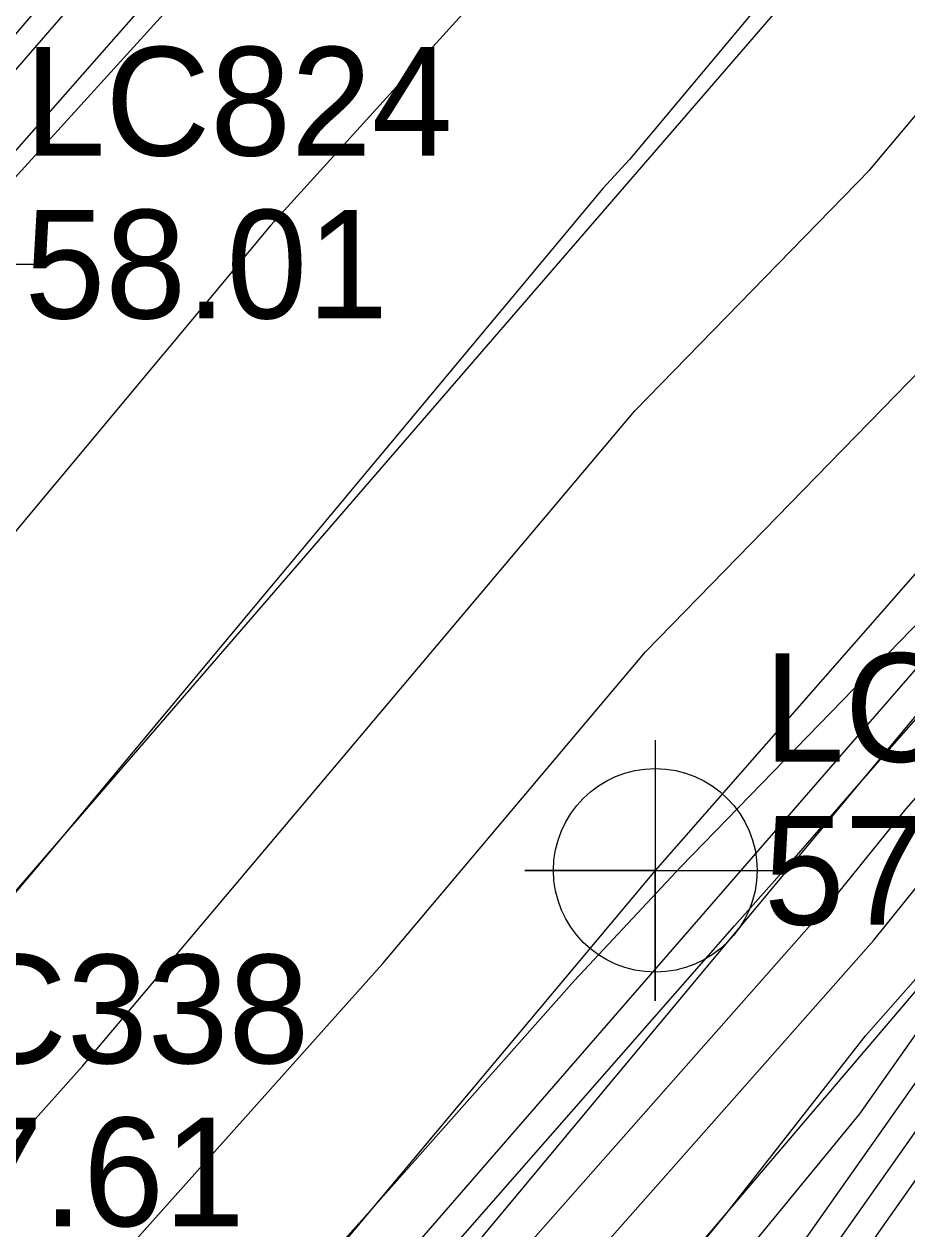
# Model space of a CAD drawing. Extents: x 2188792 to 2191981, y 386090 to 389710.
# Drawn here: x 2190843.61 to 2190863.94, y 388570.31 to 388598.04 of the extents above; entities that cross this region are included whole.
import ezdxf

# ---------------------------------------------------------------- set-up
doc = ezdxf.new("R2010")
doc.units = 0
for name, color, linetype in [('DTM Contours Major', 7, 'Continuous'), ('DTM Contours Minor', 7, 'Continuous'), ('Exist DTM Breakline', 7, 'Continuous'), ('Exist Roads EOP', 7, 'Continuous'), ('Exist Roads EOT', 7, 'Continuous'), ('Exist Roads EOT Cogo Elevation', 7, 'Continuous'), ('Exist Roads EOT Cogo Number', 7, 'Continuous'), ('Exist Roads EOT Cogo Point CELL', 7, 'Continuous')]:
    doc.layers.add(name, color=color, linetype=linetype)

msp = doc.modelspace()

# ---------------------------------------------------------------- linework, layer by layer
at = {"layer": 'DTM Contours Major'}
for points in [[(2190945.187, 388703.013), (2190932.424, 388689.18), (2190929.56, 388685.953), (2190913.979, 388669.041), (2190908.626, 388662.99), (2190897.25, 388651.607), (2190893.882, 388648.219), (2190876.108, 388630.442), (2190873.961, 388628.284), (2190861.628, 388614.671), (2190860.676, 388613.533), (2190841.645, 388592.575), (2190841.015, 388591.819), (2190829.293, 388577.102), (2190828.195, 388575.868), (2190811.219, 388554.671), (2190808.662, 388551.77), (2190796.729, 388538.863), (2190796.468, 388538.575)], [(2190805.395, 388517.625), (2190821.914, 388537.405), (2190824.303, 388540.157), (2190838.013, 388555.521), (2190838.82, 388556.449), (2190851.579, 388570.723), (2190856.284, 388576.028), (2190858.731, 388578.644), (2190865.364, 388585.463), (2190879.154, 388600.491), (2190879.875, 388601.308), (2190880.028, 388601.459), (2190880.053, 388601.488), (2190880.079, 388601.518), (2190880.105, 388601.545), (2190894.811, 388617.101), (2190895.247, 388617.548), (2190895.696, 388618.008), (2190896.002, 388618.482), (2190914.299, 388637.97), (2190915.147, 388639.096), (2190915.794, 388639.956), (2190916.305, 388640.634), (2190928.768, 388654.303)], [(2190815.401, 388516.622), (2190831.804, 388536.007), (2190843.738, 388550.111), (2190845.864, 388552.248), (2190862.85, 388572.955), (2190864.7, 388575.582), (2190865.039, 388576.063), (2190870.698, 388582.868), (2190873.239, 388583.377), (2190874.326, 388584.331), (2190878.804, 388589.571), (2190878.921, 388589.701), (2190880.328, 388591.263), (2190884.7, 388596.377), (2190886.486, 388597.962), (2190890.543, 388602.182)]]:
    msp.add_lwpolyline(points, dxfattribs=at)
at = {"layer": 'DTM Contours Minor'}
for points in [[(2190927.194, 388670.123), (2190909.267, 388649.942), (2190906.671, 388647.105), (2190891.853, 388632.018), (2190891.026, 388631.113), (2190880.943, 388620.91), (2190870.949, 388610.864), (2190870.177, 388610.013), (2190857.549, 388594.929), (2190856.939, 388594.258), (2190844.352, 388579.166), (2190838.055, 388571.695), (2190837.838, 388571.453), (2190834.922, 388568.1), (2190824.211, 388556.062), (2190823.216, 388554.82), (2190805.415, 388534.624), (2190803.675, 388532.742), (2190794.29, 388522.378), (2190789.469, 388517.174)], [(2190799.379, 388516.326), (2190805.194, 388522.918), (2190815.499, 388535.258), (2190824.185, 388545.259), (2190833.127, 388555.28), (2190838.493, 388561.45), (2190851.869, 388576.416), (2190857.921, 388583.595), (2190869.126, 388595.084), (2190872.31, 388598.876), (2190890.349, 388617.063), (2190892.432, 388619.17), (2190905.906, 388633.912), (2190907.538, 388635.574), (2190925.63, 388655.347)], [(2190907.365, 388654.609), (2190902.821, 388650.063), (2190892.305, 388639.486), (2190884.04, 388631.219), (2190872.455, 388619.574), (2190865.903, 388612.342), (2190859.112, 388604.231), (2190849.292, 388593.416), (2190839.394, 388581.549), (2190833.632, 388574.314), (2190826.203, 388565.965), (2190817.218, 388554.745), (2190807.039, 388543.197), (2190800.202, 388535.802), (2190795.379, 388530.476), (2190782.251, 388516.307)], [(2190795.349, 388517.278), (2190804.993, 388528.211), (2190809.085, 388533.111), (2190824.067, 388550.362), (2190828.241, 388555.04), (2190838.165, 388566.451), (2190844.962, 388574.056), (2190857.675, 388589.138), (2190863.086, 388594.686), (2190871.473, 388604.676), (2190879.848, 388613.119), (2190891.729, 388625.142), (2190898.88, 388632.965), (2190907.105, 388641.339), (2190917.449, 388652.644)], [(2190809.212, 388515.623), (2190824.977, 388534.359), (2190828.513, 388538.582), (2190840.295, 388552.583), (2190842.531, 388555.253), (2190844.684, 388558.002), (2190862.211, 388577.858), (2190863.921, 388579.977), (2190868.281, 388584.942), (2190870.366, 388584.97), (2190874.961, 388589.522), (2190878.991, 388594.18), (2190883.127, 388598.962), (2190887.327, 388603.275), (2190891.358, 388607.539), (2190895.63, 388611.92), (2190900.025, 388616.428), (2190903.021, 388621.068), (2190910.07, 388628.576), (2190914.216, 388634.082), (2190917.383, 388638.288), (2190919.882, 388641.606), (2190927.359, 388649.807), (2190929.827, 388652.059)], [(2190814.851, 388519.037), (2190830.177, 388537.338), (2190833.827, 388541.675), (2190844.021, 388553.844), (2190853.832, 388566.377), (2190863.172, 388576.957), (2190866.701, 388581.33), (2190869.192, 388584.167), (2190872.546, 388584.212), (2190872.78, 388584.259), (2190872.845, 388584.316), (2190878.566, 388591.011), (2190878.575, 388591.02), (2190878.683, 388591.139), (2190884.376, 388597.799), (2190884.54, 388597.945), (2190890.108, 388603.738)], [(2190813.048, 388515.01), (2190831.237, 388536.505), (2190844.469, 388552.144), (2190845.147, 388552.825), (2190859.773, 388570.654), (2190862.981, 388574.752), (2190864.133, 388576.057), (2190869.481, 388582.684), (2190870.103, 388583.393), (2190870.941, 388583.404), (2190873.009, 388583.818), (2190873.586, 388584.324), (2190878.685, 388590.291), (2190878.748, 388590.361), (2190879.506, 388591.201), (2190884.538, 388597.088), (2190885.513, 388597.953), (2190890.325, 388602.96)], [(2190817.754, 388518.234), (2190832.372, 388535.509), (2190843.007, 388548.078), (2190846.58, 388551.671), (2190861.199, 388569.492), (2190865.203, 388575.177), (2190865.936, 388576.218), (2190871.134, 388582.468), (2190873.468, 388582.936), (2190875.066, 388584.339), (2190878.923, 388588.852), (2190879.094, 388589.041), (2190881.151, 388591.324), (2190884.863, 388595.665), (2190887.46, 388597.97), (2190890.76, 388601.404)], [(2190813.165, 388512.459), (2190820.107, 388519.846), (2190832.939, 388535.012), (2190842.275, 388546.045), (2190847.296, 388551.094), (2190859.548, 388566.029), (2190865.705, 388574.771), (2190866.833, 388576.373), (2190871.57, 388582.069), (2190873.697, 388582.495), (2190875.806, 388584.346), (2190879.042, 388588.132), (2190879.267, 388588.381), (2190881.974, 388591.386), (2190885.025, 388594.954), (2190888.433, 388597.978), (2190890.978, 388600.626)], [(2190799.212, 388505.908), (2190813.109, 388522.728), (2190814.021, 388523.846), (2190814.485, 388524.396), (2190828.125, 388540.355), (2190831.727, 388544.628), (2190845.066, 388560.277), (2190859.967, 388577.28), (2190861.239, 388578.717), (2190863.046, 388580.793), (2190867.369, 388585.717), (2190867.632, 388585.72), (2190877.495, 388595.491), (2190879.522, 388597.834), (2190881.603, 388600.24)], [(2190813.624, 388512.057), (2190822.46, 388521.458), (2190833.507, 388534.514), (2190841.544, 388544.012), (2190848.012, 388550.517), (2190857.896, 388562.566), (2190866.208, 388574.366), (2190867.73, 388576.527), (2190872.006, 388581.669), (2190873.926, 388582.054), (2190876.547, 388584.353), (2190879.161, 388587.412), (2190879.44, 388587.722), (2190882.797, 388591.447), (2190885.187, 388594.243), (2190889.406, 388597.986), (2190891.196, 388599.848)]]:
    msp.add_lwpolyline(points, dxfattribs=at)
at = {"layer": 'Exist DTM Breakline'}
for points in [[(2190581.907, 388254.915), (2190606.074, 388288.679), (2190639.657, 388335.907), (2190673.648, 388381.454), (2190705.924, 388425.615), (2190730.79, 388459.235), (2190760.7, 388497.606), (2190793.213, 388538.942), (2190826.757, 388578.342), (2190860.823, 388618.157), (2190897.463, 388658.369), (2190937.269, 388700.539)], [(2190689.157, 388357.957), (2190713.441, 388392.537), (2190745.14, 388434.56), (2190776.993, 388476.544), (2190808.657, 388516.035), (2190842.113, 388555.648), (2190867.238, 388585.829)], [(2190692.251, 388355.806), (2190716.264, 388390.579), (2190748.562, 388431.852), (2190783.317, 388471.474), (2190811.479, 388513.934), (2190844.812, 388553.096), (2190870.407, 388583.134)]]:
    msp.add_lwpolyline(points, dxfattribs=at)
at = {"layer": 'Exist Roads EOP'}
for points in [[(2191117.249, 388879.058), (2191079.828, 388842.231), (2191041.78, 388804.717), (2191005.521, 388768.388), (2190968.813, 388731.779), (2190932.611, 388694.747), (2190897.463, 388657.367), (2190862.115, 388618.542), (2190828.092, 388579.337), (2190795.886, 388540.624), (2190765.721, 388503.072), (2190733.106, 388461.208), (2190701.312, 388418.791), (2190672.539, 388379.484), (2190643.174, 388339.162), (2190612.645, 388296.995), (2190582.398, 388254.562), (2190551.22, 388211.33), (2190519.268, 388166.971), (2190488.249, 388123.952), (2190458.501, 388082.405), (2190428.971, 388041.571), (2190398.227, 387998.986)], [(2191134.602, 388861.742), (2191096.259, 388823.8), (2191059.297, 388787.244), (2191021.316, 388749.148), (2190986.543, 388714.398), (2190949.487, 388676.464), (2190915.386, 388640.384), (2190880.06, 388601.534), (2190847.373, 388563.892), (2190814.156, 388524.043), (2190784.01, 388486.17), (2190753.438, 388446.547), (2190720.707, 388403.308), (2190691.569, 388363.271), (2190662.389, 388323.233), (2190633.272, 388282.773), (2190602.912, 388240.265), (2190571.201, 388196.09), (2190539.16, 388151.522), (2190509, 388109.198), (2190478.709, 388067.021), (2190448.893, 388024.678), (2190418.629, 387982.769)]]:
    msp.add_lwpolyline(points, dxfattribs=at)
at = {"layer": 'Exist Roads EOT'}
for points in [[(2190415.064, 388019.09), (2190445.56, 388061.245), (2190473.487, 388100.115), (2190503.229, 388141.605), (2190533.333, 388183.744), (2190563.731, 388225.945), (2190594.017, 388268.083), (2190624.176, 388310.153), (2190656.565, 388354.896), (2190687.512, 388397.436), (2190719.557, 388440.71), (2190751.07, 388481.79), (2190777.618, 388515.751), (2190809.207, 388554.646), (2190841.125, 388592.518), (2190874.304, 388630.266), (2190909.444, 388668.428), (2190945.996, 388706.518), (2190984.282, 388745.174), (2191021.668, 388782.38), (2191059.687, 388820.174), (2191097.04, 388857.128), (2191110.466, 388870.43)], [(2190408.016, 387990.619), (2190439.107, 388033.638), (2190467.847, 388074.164), (2190498.203, 388115.837), (2190529, 388158.896), (2190561.283, 388203.581), (2190592.611, 388247.356), (2190622.811, 388289.51), (2190652.954, 388330.977), (2190681.755, 388370.469), (2190711.272, 388410.904), (2190743.801, 388454.121), (2190774.93, 388494.241), (2190804.861, 388531.697), (2190837.827, 388571.618), (2190870.748, 388609.702), (2190906.526, 388649.037), (2190941.177, 388685.637), (2190977.299, 388722.46), (2191013.038, 388758.347), (2191050.74, 388795.921), (2191087.875, 388832.598), (2191125.862, 388870.149)], [(2190928.044, 388656.144), (2190892.581, 388617.901), (2190858.144, 388578.56), (2190824.348, 388538.22), (2190795.065, 388501.961), (2190763.61, 388461.827), (2190731.812, 388420.195), (2190701.338, 388378.609), (2190671.384, 388337.618), (2190641.373, 388296.321), (2190610.834, 388253.969), (2190580.32, 388211.382), (2190550.521, 388169.982), (2190519.765, 388127.197), (2190491.337, 388087.267), (2190459.805, 388043.503), (2190428.552, 388000.405)]]:
    msp.add_lwpolyline(points, dxfattribs=at)
at = {"layer": 'Exist Roads EOT Cogo Point CELL'}
for points in [[(2190841.125, 388595.518), (2190841.125, 388589.518), (2190841.125, 388592.518), (2190838.125, 388592.518), (2190844.125, 388592.518)], [(2190858.144, 388581.56), (2190858.144, 388575.56), (2190858.144, 388578.56), (2190855.144, 388578.56), (2190861.144, 388578.56)]]:
    msp.add_lwpolyline(points, dxfattribs=at)
msp.add_circle((2190858.144, 388578.56), 2.344, dxfattribs=at)

# ---------------------------------------------------------------- texts
at = {"layer": 'Exist Roads EOT Cogo Elevation'}
for s, p in [('58.01', (2190843.625, 388591.268)), ('57.02', (2190860.644, 388577.31)), ('57.61', (2190840.327, 388570.368))]:
    msp.add_text(s, height=2.5, dxfattribs=at).set_placement(p)
at = {"layer": 'Exist Roads EOT Cogo Number'}
for s, p in [('LC824', (2190843.625, 388595.018)), ('LC841', (2190860.644, 388581.06)), ('LC338', (2190840.327, 388574.118))]:
    msp.add_text(s, height=2.5, dxfattribs=at).set_placement(p)

doc.saveas('drawing.dxf')
